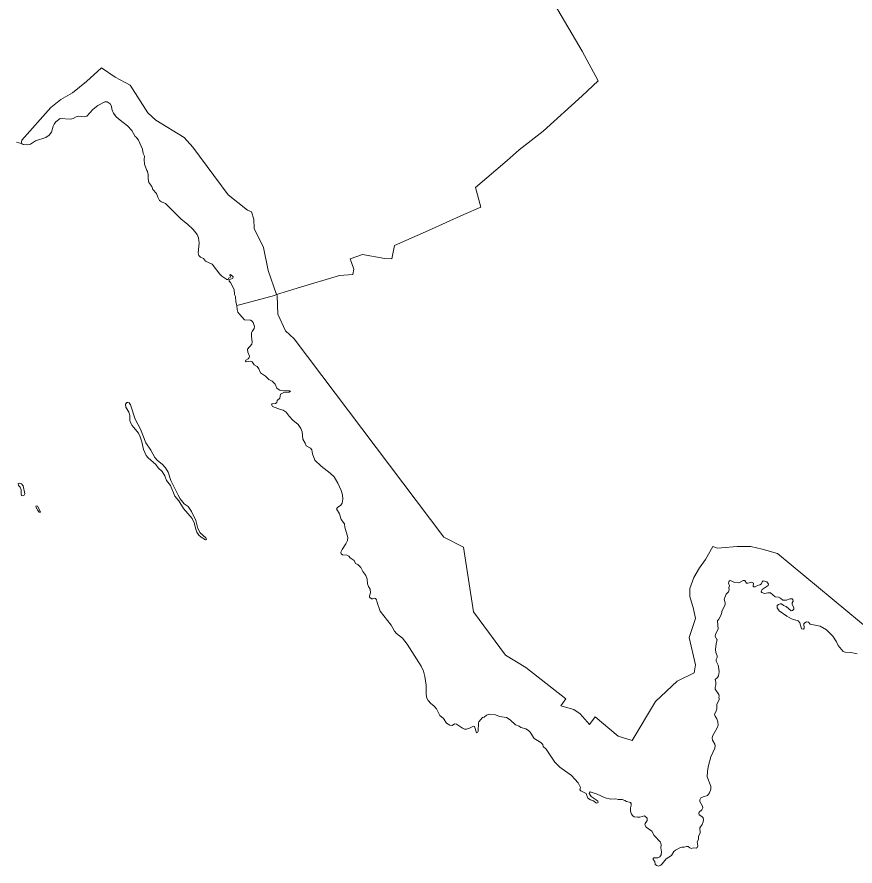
# Model space of a CAD drawing. Extents: x 369010 to 739155, y 6377141 to 6616555.
# Drawn here: x 489922 to 495641, y 6463662 to 6469455 of the extents above; entities that cross this region are included whole.
import ezdxf

# ---------------------------------------------------------------- set-up
doc = ezdxf.new("R2010")
doc.units = 0
doc.header["$LTSCALE"] = 40
doc.layers.add('1', color=7, linetype='Continuous', lineweight=13)

msp = doc.modelspace()

# ---------------------------------------------------------------- linework, layer by layer
at = {"layer": '1'}
for points in [[(489918.99, 6468599.82), (489949.77, 6468591.38), (489953.58, 6468614.55), (490153.67, 6468837.32), (490220.87, 6468891.77), (490300.8, 6468936.62), (490396.96, 6469013.58), (490497.75, 6469107.09), (490591.93, 6469043.04), (490693.71, 6468990.24), (490814.2, 6468801.74), (490869.97, 6468750.1), (491062.29, 6468633.25), (491122.53, 6468565.4), (491363.67, 6468241.17), (491494.09, 6468136.24), (491522.06, 6468124.82), (491537.45, 6468075.84), (491541.26, 6468011.45), (491603.15, 6467882.69), (491635.43, 6467724.64), (491692.86, 6467560.12), (491695.01, 6467560.79), (491714.7, 6467567.74), (491833.87, 6467605.14), (492122.51, 6467691.04), (492213.04, 6467697.66), (492220.32, 6467734.57), (492195.82, 6467805.24), (492279.57, 6467833.87), (492433.16, 6467806.06), (492479.17, 6467803.58), (492498.2, 6467894.44), (492730.57, 6467997.22), (492972.04, 6468106.95), (493086.24, 6468157.93), (493051.48, 6468291.82), (493267.96, 6468476.02), (493348.23, 6468547.52), (493512.41, 6468676.12), (493777.71, 6468917.09), (493888.6, 6469019.54), (493777.71, 6469222.28), (493710.68, 6469338.47), (493584.24, 6469553.79)], [(493584.24, 6469553.79), (493710.68, 6469338.47), (493777.71, 6469222.28), (493888.6, 6469019.54), (493777.71, 6468917.09), (493512.41, 6468676.12), (493348.23, 6468547.52), (493267.96, 6468476.02), (493051.48, 6468291.82), (493086.24, 6468157.93), (492972.04, 6468106.95), (492730.57, 6467997.22), (492498.2, 6467894.44), (492479.17, 6467803.58), (492433.16, 6467806.06), (492279.57, 6467833.87), (492195.82, 6467805.24), (492220.32, 6467734.57), (492213.04, 6467697.66), (492122.51, 6467691.04), (491833.87, 6467605.14), (491714.7, 6467567.74), (491695.01, 6467560.79), (491698.15, 6467551.35), (491701.3, 6467427.72), (491755.25, 6467313.52)], [(489949.77, 6468591.38), (489956.22, 6468589.56), (489964, 6468584.93), (489994.95, 6468582.61), (490012.99, 6468586.91), (490047.58, 6468609.59), (490118.09, 6468632.76), (490142.09, 6468648.81), (490157.15, 6468669.5), (490168.07, 6468709.05), (490175.19, 6468723.95), (490185.78, 6468738.51), (490215.24, 6468762.01), (490285.74, 6468756.88), (490304.11, 6468761.19), (490324.8, 6468772.94), (490344.66, 6468778.73), (490385.54, 6468772.94), (490398.78, 6468777.57), (490439.17, 6468823.42), (490472.76, 6468851.22), (490520.59, 6468875.22), (490537.97, 6468876.71), (490558.33, 6468862.31), (490566.93, 6468846.26), (490569.58, 6468826.56), (490579.35, 6468798.76), (490597.88, 6468774.1), (490624.86, 6468750.26), (490676.66, 6468712.53), (490704.47, 6468679.76), (490728.47, 6468639.71), (490735.42, 6468635.07), (490749.82, 6468613.56), (490777.95, 6468552.82), (490783.08, 6468523.03), (490791.36, 6468504.66), (490789.21, 6468481.15), (490791.85, 6468449.38), (490807.58, 6468406.35), (490813.37, 6468400.89), (490816.68, 6468380.03), (490816.02, 6468349.41), (490821.48, 6468326.41), (490841.84, 6468296.95), (490849.45, 6468276.59), (490874.11, 6468250.77), (490883.21, 6468224.13), (490894.14, 6468203.44), (490907.87, 6468193.18), (490934.85, 6468181.92), (491041.1, 6468075.34), (491085.95, 6468040.42), (491123.52, 6468004.83), (491152.16, 6467969.91), (491161.26, 6467948.4), (491165.89, 6467910.33), (491159.11, 6467846.12), (491162.91, 6467826.59), (491175.16, 6467815.66), (491194.36, 6467807.72), (491207.6, 6467789.35), (491254.44, 6467768.99), (491305.25, 6467700.14), (491319.48, 6467687.07), (491354.73, 6467664.06), (491363.17, 6467664.06), (491365.49, 6467672.34), (491376.75, 6467676.14), (491379.89, 6467681.6), (491374.92, 6467693.36), (491378.4, 6467698.16), (491396.77, 6467682.1), (491394.79, 6467673.5), (491368.64, 6467662.08), (491370.62, 6467651.81), (491379.89, 6467643.21), (491403.06, 6467595.54), (491406.54, 6467561.78), (491412.49, 6467546.55), (491414.65, 6467510.47), (491422.76, 6467485.65), (491450.23, 6467492.93), (491678.13, 6467554.99), (491692.86, 6467560.12), (491635.43, 6467724.64), (491603.15, 6467882.69), (491541.26, 6468011.45), (491537.45, 6468075.84), (491522.06, 6468124.82), (491494.09, 6468136.24), (491363.67, 6468241.17), (491122.53, 6468565.4), (491062.29, 6468633.25), (490869.97, 6468750.1), (490814.2, 6468801.74), (490693.71, 6468990.24), (490591.93, 6469043.04), (490497.75, 6469107.09), (490396.96, 6469013.58)], [(490396.96, 6469013.58), (490300.8, 6468936.62), (490220.87, 6468891.77), (490153.67, 6468837.32), (489953.58, 6468614.55), (489949.77, 6468591.38)], [(491695.01, 6467560.79), (491692.86, 6467560.12), (491678.13, 6467554.99), (491450.23, 6467492.93), (491422.76, 6467485.65), (491423.25, 6467458.84), (491428.71, 6467441.62), (491439.31, 6467426.73), (491475.05, 6467388.99), (491514.61, 6467385.52), (491525.7, 6467378.4), (491533.48, 6467369.46), (491542.08, 6467343.65), (491541.26, 6467329.58), (491525.7, 6467307.9), (491523.22, 6467299.79), (491521.89, 6467275.79), (491527.02, 6467236.73), (491523.55, 6467223.32), (491495.74, 6467187.41), (491497.23, 6467167.38), (491508.32, 6467139.58), (491506, 6467131.3), (491498.23, 6467121.87), (491484.16, 6467114.09), (491481.01, 6467106.64), (491486.47, 6467101.51), (491517.75, 6467106.31), (491527.19, 6467101.18), (491539.77, 6467082.31), (491560.95, 6467070.23), (491571.71, 6467053.35), (491582.63, 6467026.71), (491618.22, 6467004.03), (491641.39, 6466980.86), (491662.07, 6466968.78), (491684.09, 6466948.42), (491696, 6466922.6), (491704.61, 6466914.33), (491714.87, 6466908.87), (491743.34, 6466903.74), (491780.91, 6466904.89), (491787.2, 6466902.25), (491780.24, 6466895.46), (491743.34, 6466891.99), (491719.5, 6466881.06), (491716.03, 6466854.42), (491696.83, 6466838.69), (491694.35, 6466824.63), (491685.74, 6466817.18), (491662.24, 6466816.02), (491659.59, 6466810.56), (491665.88, 6466797.98), (491720, 6466775.64), (491738.54, 6466771.83), (491759.72, 6466759.25), (491778.75, 6466731.78), (491803.75, 6466704.3), (491840.16, 6466673.35), (491858.86, 6466647.2), (491867.46, 6466624.53), (491872.1, 6466574.38), (491889.31, 6466547.24), (491895.93, 6466529.37), (491925.72, 6466513.15), (491934.33, 6466501.4), (491937.8, 6466474.92), (491954.52, 6466430.56), (491997.39, 6466389.52), (492059.95, 6466341.35), (492085.93, 6466317.36), (492111.09, 6466274.66), (492134.59, 6466223.85), (492142.86, 6466194.72), (492144.85, 6466164.6), (492140.55, 6466137.62), (492131.44, 6466124.21), (492108.93, 6466108.65), (492102.65, 6466098.39), (492123.5, 6466065.46), (492133.26, 6466025.24), (492157.92, 6465996.28), (492158.92, 6465973.11), (492178.94, 6465902.11), (492176.13, 6465882.58), (492166.53, 6465861.06), (492141.04, 6465822.33), (492132.44, 6465803.13), (492134.09, 6465792.87), (492143.36, 6465785.43), (492171.99, 6465782.28), (492185.4, 6465775.99), (492195.49, 6465763.58), (492223.3, 6465745.87), (492231.41, 6465726.67), (492247.79, 6465719.72), (492268.15, 6465699.69), (492281.56, 6465670.23), (492301.91, 6465642.93), (492310.52, 6465618.6)], [(494514.37, 6465499.77), (494537.54, 6465417.68), (494551.11, 6465351.31), (494508.58, 6465220.73), (494551.94, 6465033.54), (494542.34, 6464980.58), (494426.98, 6464922.98), (494278.2, 6464783.8), (494120.97, 6464518.66), (494024.81, 6464547.95), (493867.58, 6464679.36), (493829.51, 6464628.39), (493766.13, 6464700.05), (493721.77, 6464728.68), (493633.39, 6464754.67), (493666.49, 6464802), (493394.07, 6465016.66), (493256.54, 6465100.57), (493038.24, 6465396.33), (492968.07, 6465838.06), (492834.17, 6465905.58), (491812.19, 6467259.57), (491755.25, 6467313.52), (491701.3, 6467427.72), (491698.15, 6467551.35), (491695.01, 6467560.79)], [(491755.25, 6467313.52), (491812.19, 6467259.57), (492834.17, 6465905.58), (492968.07, 6465838.06), (493038.24, 6465396.33), (493256.54, 6465100.57), (493394.07, 6465016.66), (493666.49, 6464802), (493633.39, 6464754.67), (493721.77, 6464728.68), (493766.13, 6464700.05), (493829.51, 6464628.39), (493867.58, 6464679.36), (494024.81, 6464547.95), (494120.97, 6464518.66), (494278.2, 6464783.8), (494426.98, 6464922.98), (494542.34, 6464980.58), (494551.94, 6465033.54), (494508.58, 6465220.73), (494551.11, 6465351.31), (494537.54, 6465417.68), (494514.37, 6465499.77), (494512.88, 6465554.88), (494540.52, 6465631.34), (494578.75, 6465697.05), (494619.96, 6465753.65), (494670.44, 6465842.52), (494702.55, 6465830.28), (494730.02, 6465831.77), (494837.1, 6465842.52), (494930.28, 6465840.87), (495006.74, 6465824.15), (495112.34, 6465793.54), (495764.59, 6465252.01)], [(495764.59, 6465252.01), (495112.34, 6465793.54), (495006.74, 6465824.15), (494930.28, 6465840.87), (494837.1, 6465842.52), (494730.02, 6465831.77), (494702.55, 6465830.28), (494670.44, 6465842.52), (494619.96, 6465753.65), (494578.75, 6465697.05), (494540.52, 6465631.34), (494512.88, 6465554.88), (494514.37, 6465499.77)], [(492310.52, 6465618.6), (492312.67, 6465586.49), (492319.62, 6465568.12), (492331.37, 6465550.08), (492333.36, 6465525.75), (492327.9, 6465506.22), (492328.23, 6465495.3), (492340.48, 6465485.37), (492350.57, 6465485.04), (492359.18, 6465488.51), (492369.11, 6465487.02), (492375.89, 6465479.08), (492379.37, 6465460.04), (492400.22, 6465399.64), (492476.02, 6465304.14), (492497.87, 6465263.76), (492512.43, 6465247.7), (492553.15, 6465217.08), (492583.43, 6465175.05), (492679.92, 6465025.76), (492696.31, 6464991.5), (492704.09, 6464954.76), (492713.19, 6464896.17), (492713.19, 6464832.12), (492717.66, 6464807.79), (492727.42, 6464790.91), (492745.96, 6464771.38), (492766.65, 6464755.66), (492785.52, 6464733.98), (492807.86, 6464688.96), (492832.68, 6464667.28), (492853.37, 6464636.5), (492875.71, 6464621.77), (492891.44, 6464621.1), (492908.48, 6464631.53), (492922.22, 6464629.21), (492961.94, 6464602.24), (492976.34, 6464596.61), (492990.24, 6464595.95), (493010.93, 6464601.24), (493036.42, 6464616.47), (493043.87, 6464614.15), (493058.1, 6464571.12), (493063.73, 6464572.45), (493068.53, 6464582.05), (493071.01, 6464637.49), (493074.15, 6464644.77), (493097.99, 6464674.23), (493109.41, 6464678.04), (493126.95, 6464690.62), (493149.29, 6464697.24), (493187.69, 6464694.09), (493213.67, 6464680.85), (493262.17, 6464674.56), (493288.48, 6464660.16), (493324.73, 6464624.25), (493348.89, 6464616.14), (493359.65, 6464607.86), (493395.07, 6464597.6), (493412.44, 6464587.18), (493424.03, 6464575.59), (493451.67, 6464531.24), (493497.02, 6464504.09), (493509.26, 6464490.69), (493513.07, 6464476.79), (493532.1, 6464458.91), (493592.68, 6464370.86), (493627.27, 6464336.6), (493706.55, 6464279.01), (493752.06, 6464228.36), (493766.29, 6464197.91), (493762.82, 6464180.86), (493768.77, 6464174.08), (493805.52, 6464157.03), (493817.1, 6464124.59), (493835.14, 6464113.34), (493856.16, 6464107.71), (493872.21, 6464093.48), (493879.17, 6464091.66), (493887.28, 6464095.46), (493885.45, 6464104.24), (493875.36, 6464113.67), (493840.77, 6464137.17), (493826.54, 6464157.69), (493832.33, 6464167.79), (493881.98, 6464151.07), (493935.93, 6464126.91), (493973.34, 6464118.63), (494007.93, 6464121.12), (494024.64, 6464114.83), (494050.79, 6464115.82), (494070.82, 6464108.87), (494081.58, 6464101.42), (494107.89, 6464095.8), (494112.69, 6464088.84), (494114.02, 6464077.09), (494108.55, 6464058.06), (494108.55, 6464037.21), (494115.17, 6464015.19), (494123.95, 6464003.61)], [(494712.15, 6465007.23), (494705.86, 6465033.04), (494693.94, 6465059.19), (494693.61, 6465071.77), (494701.22, 6465084.35), (494699.9, 6465095.6), (494690.47, 6465119.44), (494688.65, 6465138.3), (494692.78, 6465177.36), (494699.9, 6465206.66), (494696.59, 6465208.48), (494686.99, 6465230.16), (494687.98, 6465244.56), (494706.19, 6465278.65), (494702.55, 6465334.26), (494712.48, 6465346.18), (494725.39, 6465370.67), (494733, 6465392.02), (494732.67, 6465399.3), (494755.34, 6465446.47), (494755.67, 6465458.39), (494747.4, 6465481.73), (494761.96, 6465517.47), (494777.52, 6465533.53), (494782.32, 6465546.11), (494780.83, 6465562.49), (494784.47, 6465573.25), (494778.51, 6465591.79), (494779.18, 6465599.9), (494784.14, 6465608.17), (494790.43, 6465609.99), (494817.57, 6465595.59), (494847.36, 6465594.6), (494876.99, 6465610.32), (494888.24, 6465609), (494900.16, 6465592.61), (494909.59, 6465590.79), (494933.92, 6465598.74), (494947.99, 6465590.79), (494946.17, 6465570.93), (494949.81, 6465565.97), (494959.08, 6465565.64), (494974.97, 6465576.06), (494991.35, 6465579.54), (495002.77, 6465586.32), (495007.74, 6465600.56), (495013.36, 6465606.85), (495039.18, 6465601.22), (495049.78, 6465585.5), (495047.95, 6465576.39), (495007.41, 6465548.75), (495002.11, 6465540.15), (495001.45, 6465532.04), (495004.92, 6465527.9), (495022.47, 6465521.94), (495046.96, 6465526.41), (495063.68, 6465525.42), (495096.45, 6465499.27), (495118.79, 6465496.12), (495132.86, 6465490.17), (495147.59, 6465476.6), (495174.4, 6465475.44), (495196.74, 6465484.21), (495211.8, 6465484.87), (495217.43, 6465479.24), (495217.76, 6465468.49), (495211.14, 6465457.23), (495211.8, 6465446.47), (495223.06, 6465426.28), (495223.39, 6465414.37), (495215.28, 6465405.92), (495205.18, 6465403.77), (495170.26, 6465431.41), (495153.55, 6465438.36), (495138.82, 6465449.62), (495131.04, 6465449.62), (495118.96, 6465446.14), (495109.52, 6465438.69), (495110.18, 6465422.97), (495124.09, 6465403.44), (495175.23, 6465367.53), (495208.33, 6465348.66), (495253.84, 6465335.25), (495264.6, 6465320.36), (495275.19, 6465279.48), (495290.42, 6465278.82), (495293.56, 6465283.95), (495291.58, 6465313.24), (495297.53, 6465321.35), (495309.78, 6465328.97), (495324.02, 6465326.32), (495334.11, 6465312.58), (495403.46, 6465298.02), (495446.99, 6465272.53), (495489.69, 6465230.49), (495514.84, 6465192.09), (495526.43, 6465166.61), (495559.86, 6465125.73), (495574.26, 6465121.09), (495611.33, 6465119.11)], [(495611.33, 6465119.11), (495654.69, 6465110)], [(494123.95, 6464003.61), (494134.37, 6463997.65), (494155.39, 6463994.18), (494172.11, 6463994.84), (494204.55, 6464003.28), (494221.43, 6463989.38), (494222.42, 6463972.49), (494208.52, 6463951.97), (494207.36, 6463942.87), (494214.48, 6463927.15), (494254.53, 6463900.5), (494270.75, 6463869.39), (494312.62, 6463824.37), (494317.42, 6463805.83), (494314.77, 6463786.63), (494320.9, 6463758.66), (494317.42, 6463738.31), (494308.32, 6463725.4), (494295.41, 6463717.78), (494268.6, 6463718.45), (494262.64, 6463713.32), (494262.31, 6463706.53), (494274.22, 6463692.3), (494276.87, 6463672.77), (494288.79, 6463664.33), (494300.37, 6463661.84), (494315.77, 6463667.8), (494325.86, 6463676.24), (494353.17, 6463711.83), (494387.76, 6463732.84), (494405.3, 6463760.48), (494415.73, 6463769.92), (494446.18, 6463786.3), (494459.75, 6463790.44), (494475.15, 6463789.78), (494491.53, 6463795.07), (494502.78, 6463794.58), (494512.88, 6463785.31), (494525.46, 6463782.5), (494535.89, 6463785.31), (494556.24, 6463783.16), (494564.19, 6463787.96), (494568.16, 6463798.88), (494564.19, 6463826.85), (494572.3, 6463842.57), (494573.62, 6463864.26), (494583.72, 6463888.92), (494582.06, 6463922.18), (494597.78, 6463945.52), (494605.4, 6463963.06), (494607.22, 6463978.45), (494603.74, 6463991.36), (494595.63, 6464000.13), (494578.25, 6464010.56), (494573.95, 6464022.48), (494576.77, 6464030.26), (494595.3, 6464044.82), (494601.26, 6464059.22), (494600.93, 6464070.8), (494582.39, 6464102.58), (494580.74, 6464113.34), (494589.34, 6464125.92), (494605.4, 6464134.69), (494633.04, 6464142.63), (494647.77, 6464160.84), (494656.87, 6464185.33), (494657.86, 6464207.34), (494632.04, 6464270.24), (494634.03, 6464310.12), (494640.48, 6464346.7), (494657.2, 6464406.94), (494683.68, 6464467.02), (494686.16, 6464481.92), (494684.84, 6464493.5), (494667.96, 6464519.49), (494665.31, 6464534.05), (494667.63, 6464548.12), (494699.9, 6464603.89), (494705.86, 6464622.93), (494704.7, 6464646.59), (494698.41, 6464665.46), (494685.83, 6464683.67), (494683.02, 6464696.24), (494694.27, 6464719.58), (494697.42, 6464733.65), (494697.09, 6464766.42), (494714.13, 6464795.05), (494714.8, 6464805.64), (494710.99, 6464811.6), (494713.8, 6464821.36), (494710.99, 6464831.46), (494687.32, 6464868.86), (494685.83, 6464880.78), (494689.97, 6464898.82), (494689.97, 6464918.18), (494685.5, 6464935.23), (494702.71, 6464948.47), (494709.66, 6464960.39), (494713.14, 6464986.54), (494712.15, 6465007.23)]]:
    msp.add_lwpolyline(points, dxfattribs=at)
for points in [[(491209.09, 6465888.04), (491215.54, 6465890.02), (491211.24, 6465900.62), (491172.18, 6465934.05), (491155.47, 6465964.67), (491142.23, 6466018.29), (491113.26, 6466081.51), (491090.09, 6466114.61), (491062.62, 6466133.48), (491036.14, 6466166.08), (491021.24, 6466191.9), (490971.43, 6466292.36), (490952.56, 6466348.97), (490936.17, 6466377.93), (490912.01, 6466404.41), (490880.4, 6466427.91), (490861.53, 6466448.6), (490834.55, 6466500.07), (490800.29, 6466549.56), (490764.55, 6466642.07), (490728.47, 6466710.26), (490696.69, 6466808.07), (490687.59, 6466822.31), (490677.16, 6466825.29), (490671.86, 6466823.63), (490663.09, 6466812.71), (490665.41, 6466793.01), (490685.6, 6466757.76), (490691.06, 6466734.59), (490692.39, 6466701.32), (490695.86, 6466687.09), (490707.12, 6466667.23), (490750.48, 6466614.1), (490763.39, 6466590.93), (490774.48, 6466556.67), (490785.07, 6466503.55), (490804.1, 6466463.66), (490817.01, 6466445.95), (490869.97, 6466401.43), (490885.69, 6466379.25), (490911.68, 6466352.94), (490930.71, 6466323.81), (490942.79, 6466293.03), (490970.1, 6466257.28), (490998.4, 6466186.28), (491025.38, 6466152.84), (491058.65, 6466101.87), (491117.57, 6466032.85), (491131.8, 6466003.89), (491141.23, 6465959.7), (491148.85, 6465939.51), (491162.75, 6465919.81), (491177.97, 6465905.08)], [(489962.35, 6466186.94), (489970.95, 6466192.4), (489974.1, 6466202.16), (489963.67, 6466256.62), (489952.58, 6466268.37), (489938.52, 6466274.32), (489930.74, 6466270.85), (489933.05, 6466257.44), (489943.65, 6466247.68), (489951.09, 6466228.15), (489949.94, 6466201.01), (489953.41, 6466190.91)], [(490077.04, 6466075.39), (490081.35, 6466076.05), (490080.19, 6466083.99), (490060.49, 6466117.26), (490053.54, 6466118.75), (490049.9, 6466112.13), (490062.81, 6466086.64), (490073.4, 6466075.39)]]:
    msp.add_lwpolyline(points, close=True, dxfattribs=at)

doc.saveas('drawing.dxf')
